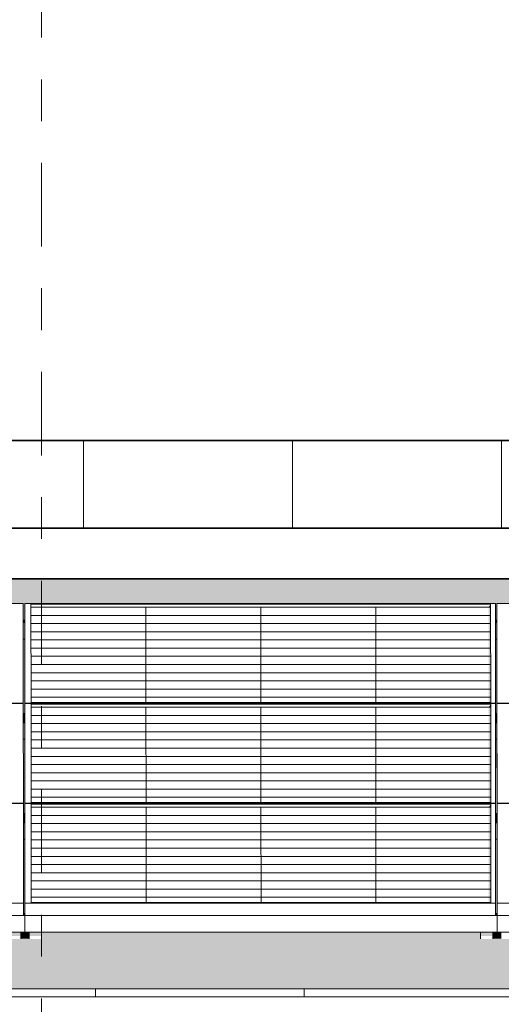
# Model space of a CAD drawing. Header units: metres. Extents: x -111 to -1, y -8 to 26.
# Tile 949 of 1056: x -32.8 to -31.65, y 5.99 to 8.34. Entities that reach past the tile are written whole.
import ezdxf
from ezdxf.enums import TextEntityAlignment as Align

# ---------------------------------------------------------------- set-up
doc = ezdxf.new("R2010")
doc.units = ezdxf.units.M
doc.header["$MEASUREMENT"] = 0
doc.linetypes.add('Raster', pattern=[0.4, 0.2, -0.1, 0, -0.1])
for name, color, linetype in [('30 Dachaufbau', 7, 'Continuous'), ('70 PV-Anlage', 7, 'Continuous'), ('90 Achsraster', 7, 'Continuous'), ('94 Genehmigungsplanung Bemaßung', 7, 'Continuous')]:
    doc.layers.add(name, color=color, linetype=linetype)
doc.styles.add('ERSTELLTER_STIL_1', font='arial.ttf')
doc.styles.add('ERSTELLTER_STIL_2', font='arial.ttf')
doc.dimstyles.new('ERSTELLTER_STIL__1', dxfattribs={"dimtxt": 0.25, "dimasz": 0.19, "dimexe": 0.18, "dimexo": 0.1, "dimgap": 0, "dimtad": 1, "dimtih": 1, "dimtoh": 1, "dimzin": 0, "dimdsep": 46, "dimtxsty": 'ERSTELLTER_STIL_2', "dimblk": 'ARROWHEAD_6', "dimblk1": 'ARROWHEAD_6', "dimblk2": 'ARROWHEAD_6', "dimcen": 0.09, "dimclrd": 7, "dimclre": 7, "dimclrt": 7, "dimazin": 0, "dimtfac": 1, "dimtdec": 4, "dimtmove": 0, "dimatfit": 3, "dimfxl": 1, "dimtolj": 1, "dimtzin": 0, "dimarcsym": 0})

# ---------------------------------------------------------------- blocks, each defined once
blk = doc.blocks.new('*X3', base_point=(-27236.1321, 0))
at = {"layer": '30 Dachaufbau', "color": 7, "linetype": 'Continuous', "lineweight": 13}
for p, q in [((-32.6225, 6.0035), (-32.6225, 6.0233)), ((-32.6225, 6.0035), (-32.6225, 6.0233)), ((-32.1225, 6.0035), (-32.1225, 6.0233)), ((-32.1225, 6.0035), (-32.1225, 6.0233))]:
    blk.add_line(p, q, dxfattribs=at)
blk = doc.blocks.new('*X67', base_point=(-27236.1321, 0))
at = {"layer": '30 Dachaufbau', "linetype": 'Continuous', "lineweight": 0, "true_color": 0x000000}
blk.add_hatch(color=18, dxfattribs=at).paths.add_polyline_path([(-32.795, 6.8599), (-32.7949, 6.6824), (-32.7914, 6.6824), (-32.7915, 6.8599)])
blk = doc.blocks.new('*X68', base_point=(-27236.1321, 0))
at = {"layer": '30 Dachaufbau', "linetype": 'Continuous', "lineweight": 0, "true_color": 0x000000}
blk.add_hatch(color=18, dxfattribs=at).paths.add_polyline_path([(-32.7949, 6.6205), (-32.7947, 6.443), (-32.7913, 6.443), (-32.7914, 6.6205)])
blk = doc.blocks.new('*X69', base_point=(-27236.1321, 0))
at = {"layer": '30 Dachaufbau', "linetype": 'Continuous', "lineweight": 0, "true_color": 0x000000}
blk.add_hatch(color=18, dxfattribs=at).paths.add_polyline_path([(-32.7947, 6.3811), (-32.7946, 6.2278), (-32.7946, 6.2036), (-32.7911, 6.2036), (-32.7912, 6.3811)])
blk = doc.blocks.new('*X70', base_point=(-27236.1321, 0))
at = {"layer": '30 Dachaufbau', "linetype": 'Continuous', "lineweight": 0, "true_color": 0x000000}
blk.add_hatch(color=18, dxfattribs=at).paths.add_polyline_path([(-31.6615, 6.8599), (-31.665, 6.8599), (-31.6649, 6.6824), (-31.6614, 6.6824)])
blk = doc.blocks.new('*X71', base_point=(-27236.1321, 0))
at = {"layer": '30 Dachaufbau', "linetype": 'Continuous', "lineweight": 0, "true_color": 0x000000}
blk.add_hatch(color=18, dxfattribs=at).paths.add_polyline_path([(-31.6614, 6.6205), (-31.6649, 6.6205), (-31.6647, 6.443), (-31.6613, 6.443)])
blk = doc.blocks.new('*X72', base_point=(-27236.1321, 0))
at = {"layer": '30 Dachaufbau', "linetype": 'Continuous', "lineweight": 0, "true_color": 0x000000}
blk.add_hatch(color=18, dxfattribs=at).paths.add_polyline_path([(-31.6612, 6.3811), (-31.6647, 6.3811), (-31.6646, 6.2278), (-31.6646, 6.2036), (-31.6611, 6.2036)])
blk = doc.blocks.new('*X106', base_point=(-27236.1321, 0))
at = {"layer": '30 Dachaufbau', "linetype": 'Continuous', "lineweight": 0, "true_color": 0x000000}
h = blk.add_hatch(color=18, dxfattribs=at)
h.paths.add_polyline_path([(-58.6225, 7.2143), (-58.6225, 6.0233), (-16.8411, 6.0233), (-16.8411, 7.2143), (-22.8511, 7.2143), (-22.8511, 7.0042), (-37.6511, 7.0042), (-37.6511, 7.2143)])
h.paths.add_polyline_path([(-57.6516, 6.9157), (-57.6516, 6.9454), (-56.5251, 6.9454), (-56.525, 6.9051), (-56.5216, 6.9051), (-56.5216, 6.9157), (-56.5216, 6.9454), (-55.3951, 6.9454), (-55.395, 6.9051), (-55.3916, 6.9051), (-55.3916, 6.9157), (-55.3916, 6.9454), (-54.2651, 6.9454), (-54.265, 6.9051), (-54.2616, 6.9051), (-54.2616, 6.9157), (-54.2616, 6.9454), (-53.1351, 6.9454), (-53.135, 6.9051), (-53.1316, 6.9051), (-53.1316, 6.9157), (-53.1316, 6.9454), (-52.0051, 6.9454), (-52.005, 6.9051), (-52.0016, 6.9051), (-52.0016, 6.9157), (-52.0016, 6.9454), (-50.8751, 6.9454), (-50.875, 6.9051), (-50.8716, 6.9051), (-50.8716, 6.9157), (-50.8716, 6.9454), (-49.7451, 6.9454), (-49.745, 6.9051), (-49.7416, 6.9051), (-49.7416, 6.9157), (-49.7416, 6.9454), (-48.6151, 6.9454), (-48.615, 6.9051), (-48.6116, 6.9051), (-48.6116, 6.9157), (-48.6116, 6.9454), (-47.4851, 6.9454), (-47.485, 6.9051), (-47.4816, 6.9051), (-47.4816, 6.9157), (-47.4816, 6.9454), (-46.3551, 6.9454), (-46.355, 6.9051), (-46.3516, 6.9051), (-46.3516, 6.9157), (-46.3516, 6.9454), (-45.2251, 6.9454), (-45.225, 6.9051), (-45.2216, 6.9051), (-45.2216, 6.9157), (-45.2216, 6.9454), (-44.0951, 6.9454), (-44.095, 6.9051), (-44.0916, 6.9051), (-44.0916, 6.9157), (-44.0916, 6.9454), (-42.9651, 6.9454), (-42.965, 6.9051), (-42.9616, 6.9051), (-42.9616, 6.9157), (-42.9616, 6.9454), (-41.8351, 6.9454), (-41.835, 6.9051), (-41.8316, 6.9051), (-41.8316, 6.9157), (-41.8316, 6.9454), (-40.7051, 6.9454), (-40.705, 6.9051), (-40.7016, 6.9051), (-40.7016, 6.9157), (-40.7016, 6.9454), (-39.5751, 6.9454), (-39.575, 6.9051), (-39.5716, 6.9051), (-39.5716, 6.9157), (-39.5716, 6.9454), (-38.4451, 6.9454), (-38.445, 6.9051), (-38.4416, 6.9051), (-38.4416, 6.9157), (-38.4416, 6.9454), (-37.3151, 6.9454), (-37.315, 6.9051), (-37.3116, 6.9051), (-37.3116, 6.9157), (-37.3116, 6.9454), (-36.1851, 6.9454), (-36.185, 6.9051), (-36.1816, 6.9051), (-36.1816, 6.9157), (-36.1816, 6.9454), (-35.0551, 6.9454), (-35.055, 6.9051), (-35.0516, 6.9051), (-35.0516, 6.9157), (-35.0516, 6.9454), (-33.9251, 6.9454), (-33.925, 6.9051), (-33.9216, 6.9051), (-33.9216, 6.9157), (-33.9216, 6.9454), (-32.7951, 6.9454), (-32.795, 6.9051), (-32.7916, 6.9051), (-32.7916, 6.9157), (-32.7916, 6.9454), (-31.6651, 6.9454), (-31.665, 6.9051), (-31.6616, 6.9051), (-31.6616, 6.9157), (-31.6616, 6.9454), (-30.5351, 6.9454), (-30.535, 6.9051), (-30.5316, 6.9051), (-30.5316, 6.9157), (-30.5316, 6.9454), (-29.4051, 6.9454), (-29.405, 6.9051), (-29.4016, 6.9051), (-29.4016, 6.9157), (-29.4016, 6.9454), (-28.2751, 6.9454), (-28.275, 6.9051), (-28.2716, 6.9051), (-28.2716, 6.9157), (-28.2716, 6.9454), (-27.1451, 6.9454), (-27.145, 6.9051), (-27.1416, 6.9051), (-27.1416, 6.9157), (-27.1416, 6.9454), (-26.0151, 6.9454), (-26.015, 6.9051), (-26.0116, 6.9051), (-26.0116, 6.9157), (-26.0116, 6.9454), (-24.8851, 6.9454), (-24.885, 6.9051), (-24.8816, 6.9051), (-24.8816, 6.9157), (-24.8816, 6.9454), (-23.7551, 6.9454), (-23.755, 6.9051), (-23.7516, 6.9051), (-23.7516, 6.9157), (-23.7516, 6.9454), (-22.6251, 6.9454), (-22.625, 6.9051), (-22.6216, 6.9051), (-22.6216, 6.9157), (-22.6216, 6.9454), (-21.4951, 6.9454), (-21.495, 6.9051), (-21.4916, 6.9051), (-21.4916, 6.9157), (-21.4916, 6.9454), (-20.3651, 6.9454), (-20.365, 6.9051), (-20.3616, 6.9051), (-20.3616, 6.9157), (-20.3616, 6.9454), (-19.2351, 6.9454), (-19.235, 6.9051), (-19.2316, 6.9051), (-19.2316, 6.9157), (-19.2316, 6.9454), (-18.1051, 6.9454), (-18.105, 6.9051), (-18.1016, 6.9051), (-18.1016, 6.8995), (-18.1016, 6.8599), (-18.105, 6.8599), (-18.1049, 6.6824), (-18.1014, 6.6824), (-18.1014, 6.6768), (-18.1014, 6.6657), (-18.1014, 6.6601), (-18.1014, 6.6205), (-18.1049, 6.6205), (-18.1047, 6.443), (-18.1013, 6.443), (-18.1012, 6.4374), (-18.1012, 6.4263), (-18.1012, 6.4207), (-18.1012, 6.3811), (-18.1047, 6.3811), (-18.1046, 6.2278), (-18.1046, 6.2036), (-18.1011, 6.2036), (-18.1011, 6.1981), (-18.1011, 6.1584), (-18.1111, 6.1584), (-18.1111, 6.1427), (-18.1411, 6.1427), (-18.1411, 6.1434), (-18.1411, 6.1469), (-18.1411, 6.1584), (-19.1911, 6.1584), (-19.1911, 6.1427), (-19.2211, 6.1427), (-19.2211, 6.1434), (-19.2211, 6.1469), (-19.2211, 6.1584), (-19.2411, 6.1584), (-19.2411, 6.1427), (-19.2711, 6.1427), (-19.2711, 6.1434), (-19.2711, 6.1469), (-19.2711, 6.1584), (-20.3211, 6.1584), (-20.3211, 6.1427), (-20.3511, 6.1427), (-20.3511, 6.1434), (-20.3511, 6.1469), (-20.3511, 6.1584), (-20.3711, 6.1584), (-20.3711, 6.1427), (-20.4011, 6.1427), (-20.4011, 6.1434), (-20.4011, 6.1469), (-20.4011, 6.1584), (-21.4511, 6.1584), (-21.4511, 6.1427), (-21.4811, 6.1427), (-21.4811, 6.1434), (-21.4811, 6.1468), (-21.4811, 6.1584), (-21.5011, 6.1584), (-21.5011, 6.1427), (-21.5311, 6.1427), (-21.5311, 6.1434), (-21.5311, 6.1469), (-21.5311, 6.1584), (-22.5811, 6.1584), (-22.5811, 6.1427), (-22.6111, 6.1427), (-22.6111, 6.1434), (-22.6111, 6.1468), (-22.6111, 6.1584), (-22.6311, 6.1584), (-22.6311, 6.1427), (-22.6611, 6.1427), (-22.6611, 6.1434), (-22.6611, 6.1469), (-22.6611, 6.1584), (-23.7111, 6.1584), (-23.7111, 6.1427), (-23.7411, 6.1427), (-23.7411, 6.1434), (-23.7411, 6.1468), (-23.7411, 6.1584), (-23.7611, 6.1584), (-23.7611, 6.1427), (-23.7911, 6.1427), (-23.7911, 6.1434), (-23.7911, 6.1468), (-23.7911, 6.1584), (-24.8411, 6.1584), (-24.8411, 6.1426), (-24.8711, 6.1426), (-24.8711, 6.1434), (-24.8711, 6.1468), (-24.8711, 6.1584), (-24.8911, 6.1584), (-24.8911, 6.1426), (-24.9211, 6.1426), (-24.9211, 6.1434), (-24.9211, 6.1468), (-24.9211, 6.1584), (-25.9711, 6.1584), (-25.9711, 6.1426), (-26.0011, 6.1426), (-26.0011, 6.1434), (-26.0011, 6.1468), (-26.0011, 6.1584), (-26.0211, 6.1584), (-26.0211, 6.1426), (-26.0511, 6.1426), (-26.0511, 6.1434), (-26.0511, 6.1468), (-26.0511, 6.1584), (-27.1011, 6.1584), (-27.1011, 6.1426), (-27.1311, 6.1426), (-27.1311, 6.1434), (-27.1311, 6.1468), (-27.1311, 6.1584), (-27.1511, 6.1584), (-27.1511, 6.1426), (-27.1811, 6.1426), (-27.1811, 6.1434), (-27.1811, 6.1468), (-27.1811, 6.1584), (-28.2311, 6.1584), (-28.2311, 6.1426), (-28.2611, 6.1426), (-28.2611, 6.1434), (-28.2611, 6.1468), (-28.2611, 6.1584), (-28.2811, 6.1584), (-28.2811, 6.1426), (-28.3111, 6.1426), (-28.3111, 6.1434), (-28.3111, 6.1468), (-28.3111, 6.1584), (-29.3611, 6.1584), (-29.3611, 6.1426), (-29.3911, 6.1426), (-29.3911, 6.1434), (-29.3911, 6.1467), (-29.3911, 6.1584), (-29.4111, 6.1584), (-29.4111, 6.1426), (-29.4411, 6.1426), (-29.4411, 6.1434), (-29.4411, 6.1468), (-29.4411, 6.1584), (-30.4911, 6.1584), (-30.4911, 6.1426), (-30.5211, 6.1426), (-30.5211, 6.1434), (-30.5211, 6.1468), (-30.5211, 6.1584), (-30.5411, 6.1584), (-30.5411, 6.1426), (-30.5711, 6.1426), (-30.5711, 6.1434), (-30.5711, 6.1468), (-30.5711, 6.1584), (-31.6211, 6.1584), (-31.6211, 6.1426), (-31.6511, 6.1426), (-31.6511, 6.1434), (-31.6511, 6.1467), (-31.6511, 6.1584), (-31.6711, 6.1584), (-31.6711, 6.1426), (-31.7011, 6.1426), (-31.7011, 6.1434), (-31.7011, 6.1467), (-31.7011, 6.1584), (-32.7511, 6.1584), (-32.7511, 6.1425), (-32.7811, 6.1425), (-32.7811, 6.1434), (-32.7811, 6.1467), (-32.7811, 6.1584), (-32.8011, 6.1584), (-32.8011, 6.1425), (-32.8311, 6.1425), (-32.8311, 6.1434), (-32.8311, 6.1467), (-32.8311, 6.1584), (-33.8811, 6.1584), (-33.8811, 6.1425), (-33.9111, 6.1425), (-33.9111, 6.1434), (-33.9111, 6.1467), (-33.9111, 6.1584), (-33.9311, 6.1584), (-33.9311, 6.1425), (-33.9611, 6.1425), (-33.9611, 6.1434), (-33.9611, 6.1467), (-33.9611, 6.1584), (-35.0111, 6.1584), (-35.0111, 6.1425), (-35.0411, 6.1425), (-35.0411, 6.1434), (-35.0411, 6.1467), (-35.0411, 6.1584), (-35.0611, 6.1584), (-35.0611, 6.1425), (-35.0911, 6.1425), (-35.0911, 6.1434), (-35.0911, 6.1467), (-35.0911, 6.1584), (-36.1411, 6.1584), (-36.1411, 6.1425), (-36.1711, 6.1425), (-36.1711, 6.1434), (-36.1711, 6.1466), (-36.1711, 6.1584), (-36.1911, 6.1584), (-36.1911, 6.1425), (-36.2211, 6.1425), (-36.2211, 6.1434), (-36.2211, 6.1467), (-36.2211, 6.1584), (-37.2711, 6.1584), (-37.2711, 6.1425), (-37.3011, 6.1425), (-37.3011, 6.1434), (-37.3011, 6.1467), (-37.3011, 6.1584), (-37.3211, 6.1584), (-37.3211, 6.1425), (-37.3511, 6.1425), (-37.3511, 6.1434), (-37.3511, 6.1467), (-37.3511, 6.1584), (-38.4011, 6.1584), (-38.4011, 6.1425), (-38.4311, 6.1425), (-38.4311, 6.1434), (-38.4311, 6.1466), (-38.4311, 6.1584), (-38.4511, 6.1584), (-38.4511, 6.1425), (-38.4811, 6.1425), (-38.4811, 6.1434), (-38.4811, 6.1467), (-38.4811, 6.1584), (-39.5311, 6.1584), (-39.5311, 6.1424), (-39.5611, 6.1424), (-39.5611, 6.1434), (-39.5611, 6.1466), (-39.5611, 6.1584), (-39.5811, 6.1584), (-39.5811, 6.1424), (-39.6111, 6.1424), (-39.6111, 6.1434), (-39.6111, 6.1466), (-39.6111, 6.1584), (-40.6611, 6.1584), (-40.6611, 6.1424), (-40.6911, 6.1424), (-40.6911, 6.1434), (-40.6911, 6.1466), (-40.6911, 6.1584), (-40.7111, 6.1584), (-40.7111, 6.1424), (-40.7411, 6.1424), (-40.7411, 6.1434), (-40.7411, 6.1466), (-40.7411, 6.1584), (-41.7911, 6.1584), (-41.7911, 6.1424), (-41.8211, 6.1424), (-41.8211, 6.1434), (-41.8211, 6.1466), (-41.8211, 6.1584), (-41.8411, 6.1584), (-41.8411, 6.1424), (-41.8711, 6.1424), (-41.8711, 6.1434), (-41.8711, 6.1466), (-41.8711, 6.1584), (-42.9211, 6.1584), (-42.9211, 6.1424), (-42.9511, 6.1424), (-42.9511, 6.1434), (-42.9511, 6.1466), (-42.9511, 6.1584), (-42.9711, 6.1584), (-42.9711, 6.1424), (-43.0011, 6.1424), (-43.0011, 6.1434), (-43.0011, 6.1466), (-43.0011, 6.1584), (-44.0511, 6.1584), (-44.0511, 6.1424), (-44.0811, 6.1424), (-44.0811, 6.1434), (-44.0811, 6.1466), (-44.0811, 6.1584), (-44.1011, 6.1584), (-44.1011, 6.1424), (-44.1311, 6.1424), (-44.1311, 6.1434), (-44.1311, 6.1466), (-44.1311, 6.1584), (-45.1811, 6.1584), (-45.1811, 6.1424), (-45.2111, 6.1424), (-45.2111, 6.1434), (-45.2111, 6.1466), (-45.2111, 6.1584), (-45.2311, 6.1584), (-45.2311, 6.1424), (-45.2611, 6.1424), (-45.2611, 6.1434), (-45.2611, 6.1466), (-45.2611, 6.1584), (-46.3111, 6.1584), (-46.3111, 6.1424), (-46.3411, 6.1424), (-46.3411, 6.1434), (-46.3411, 6.1465), (-46.3411, 6.1584), (-46.3611, 6.1584), (-46.3611, 6.1424), (-46.3911, 6.1424), (-46.3911, 6.1434), (-46.3911, 6.1466), (-46.3911, 6.1584), (-47.4411, 6.1584), (-47.4411, 6.1423), (-47.4711, 6.1423), (-47.4711, 6.1434), (-47.4711, 6.1465), (-47.4711, 6.1584), (-47.4911, 6.1584), (-47.4911, 6.1423), (-47.5211, 6.1423), (-47.5211, 6.1434), (-47.5211, 6.1465), (-47.5211, 6.1584), (-48.5711, 6.1584), (-48.5711, 6.1423), (-48.6011, 6.1423), (-48.6011, 6.1434), (-48.6011, 6.1465), (-48.6011, 6.1584), (-48.6211, 6.1584), (-48.6211, 6.1423), (-48.6511, 6.1423), (-48.6511, 6.1434), (-48.6511, 6.1465), (-48.6511, 6.1584), (-49.7011, 6.1584), (-49.7011, 6.1423), (-49.7311, 6.1423), (-49.7311, 6.1434), (-49.7311, 6.1465), (-49.7311, 6.1584), (-49.7511, 6.1584), (-49.7511, 6.1423), (-49.7811, 6.1423), (-49.7811, 6.1434), (-49.7811, 6.1465), (-49.7811, 6.1584), (-50.8311, 6.1584), (-50.8311, 6.1423), (-50.8611, 6.1423), (-50.8611, 6.1434), (-50.8611, 6.1465), (-50.8611, 6.1584), (-50.8811, 6.1584), (-50.8811, 6.1423), (-50.9111, 6.1423), (-50.9111, 6.1434), (-50.9111, 6.1465), (-50.9111, 6.1584), (-51.9611, 6.1584), (-51.9611, 6.1423), (-51.9911, 6.1423), (-51.9911, 6.1434), (-51.9911, 6.1464), (-51.9911, 6.1584), (-52.0111, 6.1584), (-52.0111, 6.1423), (-52.0411, 6.1423), (-52.0411, 6.1434), (-52.0411, 6.1465), (-52.0411, 6.1584), (-53.0911, 6.1584), (-53.0911, 6.1423), (-53.1211, 6.1423), (-53.1211, 6.1434), (-53.1211, 6.1465), (-53.1211, 6.1584), (-53.1411, 6.1584), (-53.1411, 6.1423), (-53.1711, 6.1423), (-53.1711, 6.1434), (-53.1711, 6.1464), (-53.1711, 6.1584), (-54.2211, 6.1584), (-54.2211, 6.1423), (-54.2511, 6.1423), (-54.2511, 6.1434), (-54.2511, 6.1464), (-54.2511, 6.1584), (-54.2711, 6.1584), (-54.2711, 6.1423), (-54.3011, 6.1423), (-54.3011, 6.1434), (-54.3011, 6.1464), (-54.3011, 6.1584), (-55.3511, 6.1584), (-55.3511, 6.1422), (-55.3811, 6.1422), (-55.3811, 6.1434), (-55.3811, 6.1464), (-55.3811, 6.1584), (-55.4011, 6.1584), (-55.4011, 6.1422), (-55.4311, 6.1422), (-55.4311, 6.1434), (-55.4311, 6.1464), (-55.4311, 6.1584), (-56.4811, 6.1584), (-56.4811, 6.1422), (-56.5111, 6.1422), (-56.5111, 6.1434), (-56.5111, 6.1464), (-56.5111, 6.1584), (-56.5311, 6.1584), (-56.5311, 6.1422), (-56.5611, 6.1422), (-56.5611, 6.1434), (-56.5611, 6.1464), (-56.5611, 6.1584), (-57.6111, 6.1584), (-57.6111, 6.1422), (-57.6411, 6.1422), (-57.6411, 6.1434), (-57.6411, 6.1464), (-57.6411, 6.1584), (-57.6511, 6.1584), (-57.6511, 6.164), (-57.6511, 6.2036), (-57.6512, 6.3811), (-57.6512, 6.3811), (-57.6512, 6.3867), (-57.6512, 6.3978), (-57.6513, 6.4034), (-57.6513, 6.443), (-57.6514, 6.6205), (-57.6514, 6.6205), (-57.6514, 6.6261), (-57.6514, 6.6372), (-57.6514, 6.6428), (-57.6514, 6.6824), (-57.6515, 6.8599), (-57.6516, 6.8599), (-57.6516, 6.8654), (-57.6516, 6.9051)], flags=0)
blk = doc.blocks.new('Standard-Rastermarker[6]_1', base_point=(-32.7511, 10))
at = {"layer": '90 Achsraster', "color": 14, "linetype": 'Raster', "lineweight": 18, "true_color": 0xa80000}
blk.add_line((-32.7511, 9), (-32.7511, -1), dxfattribs=at)
at = {"layer": '90 Achsraster', "color": 14, "lineweight": 18, "true_color": 0xa80000, "style": 'ERSTELLTER_STIL_1'}
for tag, p in [('AC_MarkerText_1_0', (-32.7511, 10.5)), ('AC_MarkerText_1_1', (-32.7511, -2.2))]:
    blk.add_attdef(tag, text='', height=0.3, rotation=360, dxfattribs=at).set_placement(p, align=Align.TOP_CENTER)
blk = doc.blocks.new('*D128', base_point=(-27236.1321, 0))
at = {"layer": '94 Genehmigungsplanung Bemaßung', "color": 7, "linetype": 'Continuous', "lineweight": 13}
for p, q in [((-58.1625, 9.3843), (-58.1625, 9.7593)), ((-17.3411, 9.3843), (-17.3411, 9.7593)), ((-58.0625, 9.6718), (-58.2625, 9.4718)), ((-17.2411, 9.6718), (-17.4411, 9.4718)), ((-58.3125, 9.5718), (-58.1625, 9.5718)), ((-58.1625, 9.5718), (-17.3411, 9.5718))]:
    blk.add_line(p, q, dxfattribs=at)
at = {"layer": '94 Genehmigungsplanung Bemaßung', "color": 7, "lineweight": 13, "insert": (-38.1808, 9.6218), "char_height": 0.25, "attachment_point": 7, "style": 'ERSTELLTER_STIL_2'}
blk.add_mtext('\\A1;{\\pql;\\fArial|b0|i0|c0|p0;\\W1.000000;40,82}', dxfattribs=at)
blk = doc.blocks.new('ARROWHEAD_6')
at = {"color": 0, "linetype": 'Continuous', "lineweight": 0}
for p, q in [((-0.5, -0.5), (0.5, 0.5)), ((0, 0), (-1, 0))]:
    blk.add_line(p, q, dxfattribs=at)

msp = doc.modelspace()

# ---------------------------------------------------------------- hatches: boundary and pattern name
at = {"layer": '30 Dachaufbau', "linetype": 'Continuous', "lineweight": 0, "true_color": 0x000000}
h = msp.add_hatch(dxfattribs=at)
h.set_pattern_fill('Dachschraffur_Profilit_0001', color=18, style=0, pattern_type=2)
h.set_pattern_definition([(90, (-37.6511, 7.1254), (-0.5, 0), [])])
h.paths.add_polyline_path([(-22.8511, 7.3356), (-37.6511, 7.3356), (-37.6511, 7.1254), (-22.8511, 7.1254)])
for points in [[(-37.7291, 7.0151), (-37.6511, 7.0042), (-22.8511, 7.0042), (-22.8511, 7.0042), (-37.6511, 7.0042), (-37.6511, 7.2143), (-37.7291, 7.2143)], [(-32.795, 6.8599), (-32.7949, 6.6824), (-32.7914, 6.6824), (-32.7915, 6.8599)], [(-31.6615, 6.8599), (-31.665, 6.8599), (-31.6649, 6.6824), (-31.6614, 6.6824)], [(-32.7949, 6.6205), (-32.7947, 6.443), (-32.7913, 6.443), (-32.7914, 6.6205)], [(-31.6614, 6.6205), (-31.6649, 6.6205), (-31.6647, 6.443), (-31.6613, 6.443)], [(-32.7947, 6.3811), (-32.7946, 6.2278), (-32.7946, 6.2036), (-32.7911, 6.2036), (-32.7912, 6.3811)], [(-31.6612, 6.3811), (-31.6647, 6.3811), (-31.6646, 6.2278), (-31.6646, 6.2036), (-31.6611, 6.2036)], [(-32.8011, 6.1584), (-32.8011, 6.143), (-32.7857, 6.143), (-32.7811, 6.1425), (-32.7811, 6.1467), (-32.7811, 6.1584)], [(-32.7511, 6.1584), (-32.7511, 6.143), (-31.7057, 6.1431), (-31.7011, 6.1426), (-31.7011, 6.1467), (-31.7011, 6.1584)], [(-31.6711, 6.1431), (-31.6557, 6.1431), (-31.6511, 6.1426), (-31.6511, 6.1467), (-31.6511, 6.1584), (-31.6711, 6.1584)]]:
    msp.add_hatch(color=18, dxfattribs=at).paths.add_polyline_path(points)
at = {"layer": '70 PV-Anlage', "linetype": 'Continuous', "lineweight": 0, "true_color": 0x000000}
for points in [[(-32.7916, 6.9454), (-32.7916, 6.9157), (-32.7916, 6.9051), (-32.7916, 6.9024), (-32.7914, 6.6779), (-32.7914, 6.7082)], [(-31.6814, 6.9364), (-31.6766, 6.9364), (-31.6766, 6.9438)], [(-31.6813, 6.7086), (-31.6764, 6.7086), (-31.6766, 6.9251), (-31.6766, 6.9364), (-31.6814, 6.9364)], [(-31.6766, 6.9251), (-31.6764, 6.7086), (-31.6766, 6.9438)], [(-31.6616, 6.9454), (-31.6616, 6.9157), (-31.6616, 6.9051), (-31.6616, 6.9024), (-31.6614, 6.6779), (-31.6614, 6.7082)], [(-32.795, 6.9051), (-32.795, 6.8995), (-32.7916, 6.8995), (-32.7916, 6.9024), (-32.7916, 6.9051)], [(-32.795, 6.8995), (-32.795, 6.8599), (-32.7916, 6.8599), (-32.7916, 6.862), (-32.7916, 6.8995)], [(-32.7916, 6.862), (-32.7916, 6.8599), (-32.7916, 6.8995), (-32.7916, 6.9024)], [(-32.7916, 6.8995), (-32.7916, 6.8599), (-32.7915, 6.8599)], [(-31.665, 6.9051), (-31.665, 6.8995), (-31.6616, 6.8995), (-31.6616, 6.9024), (-31.6616, 6.9051)], [(-31.665, 6.8995), (-31.665, 6.8599), (-31.6616, 6.8599), (-31.6616, 6.862), (-31.6616, 6.8995)], [(-31.6616, 6.862), (-31.6616, 6.8599), (-31.6616, 6.8995), (-31.6616, 6.9024)], [(-31.6616, 6.8995), (-31.6616, 6.8599), (-31.6615, 6.8599)], [(-32.7914, 6.706), (-32.7914, 6.6763), (-32.7912, 6.4374), (-32.7912, 6.4671)], [(-31.6813, 6.697), (-31.6764, 6.697), (-31.6764, 6.7044)], [(-31.6813, 6.697), (-31.6811, 6.4692), (-31.6763, 6.4692), (-31.6764, 6.697)], [(-31.6764, 6.7044), (-31.6764, 6.697), (-31.6762, 6.4692)], [(-31.6614, 6.706), (-31.6614, 6.6763), (-31.6612, 6.4374), (-31.6612, 6.4671)], [(-32.7949, 6.6824), (-32.7949, 6.6768), (-32.7914, 6.6768), (-32.7914, 6.6779), (-32.7914, 6.6824)], [(-32.7949, 6.6768), (-32.7949, 6.6657), (-32.7914, 6.6657), (-32.7914, 6.6768)], [(-31.6649, 6.6824), (-31.6649, 6.6768), (-31.6614, 6.6768), (-31.6614, 6.6779), (-31.6614, 6.6824)], [(-31.6649, 6.6768), (-31.6649, 6.6657), (-31.6614, 6.6657), (-31.6614, 6.6768)], [(-32.7949, 6.6657), (-32.7949, 6.6601), (-32.7914, 6.6601), (-32.7914, 6.6657)], [(-32.7949, 6.6601), (-32.7949, 6.6205), (-32.7914, 6.6205), (-32.7914, 6.6261), (-32.7914, 6.6601)], [(-32.7914, 6.6261), (-32.7914, 6.6205), (-32.7914, 6.6601), (-32.7914, 6.6657)], [(-32.7914, 6.6601), (-32.7914, 6.6205), (-32.7914, 6.6205)], [(-31.6649, 6.6657), (-31.6649, 6.6601), (-31.6614, 6.6601), (-31.6614, 6.6657)], [(-31.6649, 6.6601), (-31.6649, 6.6205), (-31.6614, 6.6205), (-31.6614, 6.6261), (-31.6614, 6.6601)], [(-31.6614, 6.6261), (-31.6614, 6.6205), (-31.6614, 6.6601), (-31.6614, 6.6657)], [(-31.6614, 6.6601), (-31.6614, 6.6205), (-31.6614, 6.6205)], [(-32.7912, 6.4667), (-32.7912, 6.4369), (-32.7912, 6.4263), (-32.7912, 6.4218), (-32.7911, 6.1981), (-32.7911, 6.2278)], [(-31.6811, 6.4576), (-31.6762, 6.4576), (-31.6762, 6.4651)], [(-31.6762, 6.4651), (-31.6762, 6.4445), (-31.6761, 6.231)], [(-31.6612, 6.4667), (-31.6612, 6.4369), (-31.6612, 6.4263), (-31.6612, 6.4218), (-31.6611, 6.1981), (-31.6611, 6.2278)], [(-32.7913, 6.443), (-32.7947, 6.443), (-32.7947, 6.4374), (-32.7913, 6.4374)], [(-32.7912, 6.4374), (-32.7947, 6.4374), (-32.7947, 6.4263), (-32.7912, 6.4263)], [(-31.681, 6.2298), (-31.6761, 6.2298), (-31.6762, 6.4445), (-31.6762, 6.4576), (-31.6811, 6.4576)], [(-31.6613, 6.443), (-31.6647, 6.443), (-31.6647, 6.4374), (-31.6613, 6.4374)], [(-31.6612, 6.4374), (-31.6647, 6.4374), (-31.6647, 6.4263), (-31.6612, 6.4263)], [(-32.7912, 6.4263), (-32.7947, 6.4263), (-32.7947, 6.4207), (-32.7912, 6.4207), (-32.7912, 6.4218)], [(-32.7947, 6.4207), (-32.7947, 6.3811), (-32.7912, 6.3811), (-32.7912, 6.4207)], [(-32.7912, 6.4207), (-32.7912, 6.3811), (-32.7912, 6.3811)], [(-31.6612, 6.4263), (-31.6647, 6.4263), (-31.6647, 6.4207), (-31.6612, 6.4207), (-31.6612, 6.4218)], [(-31.6647, 6.4207), (-31.6647, 6.3811), (-31.6612, 6.3811), (-31.6612, 6.4207)], [(-31.6612, 6.3811), (-31.6612, 6.3811), (-31.6612, 6.4207)], [(-32.7946, 6.2036), (-32.7946, 6.1984), (-32.7911, 6.1981), (-32.7911, 6.2007), (-32.7911, 6.2036)], [(-31.6646, 6.2036), (-31.6646, 6.1984), (-31.6611, 6.1981), (-31.6611, 6.2007), (-31.6611, 6.2036)], [(-32.8011, 6.1584), (-32.8311, 6.1584), (-32.8311, 6.1495), (-32.8011, 6.1495)], [(-32.7811, 6.1467), (-32.7811, 6.1434), (-32.7811, 6.1584)], [(-32.7511, 6.1584), (-32.7811, 6.1584), (-32.7811, 6.1495), (-32.7511, 6.1495)], [(-31.7011, 6.1584), (-31.7011, 6.1467), (-31.7011, 6.1434)], [(-31.6711, 6.1584), (-31.7011, 6.1584), (-31.7011, 6.1495), (-31.6711, 6.1495)], [(-31.6511, 6.1584), (-31.6511, 6.1467), (-31.6511, 6.1434)]]:
    msp.add_hatch(color=18, dxfattribs=at).paths.add_polyline_path(points)

# ---------------------------------------------------------------- linework, layer by layer
at = {"layer": '30 Dachaufbau', "color": 7, "linetype": 'Continuous', "lineweight": 35}
for p, q in [((-22.8511, 7.3356), (-37.6511, 7.3356)), ((-37.6511, 7.1254), (-22.8511, 7.1254)), ((-22.8511, 7.0042), (-37.6511, 7.0042))]:
    msp.add_line(p, q, dxfattribs=at)
at = {"layer": '30 Dachaufbau', "color": 7, "linetype": 'Continuous', "lineweight": 13}
for p, q in [((-58.6225, 6.0233), (-16.8411, 6.0233)), ((-16.8411, 6.0035), (-58.6225, 6.0035))]:
    msp.add_line(p, q, dxfattribs=at)
at = {"layer": '70 PV-Anlage', "color": 7, "linetype": 'Continuous', "lineweight": 13}
for p, q in [((-32.7951, 6.9454), (-33.9216, 6.9454)), ((-32.7949, 6.7065), (-32.7951, 6.9454)), ((-31.6651, 6.9454), (-32.7916, 6.9454)), ((-32.7916, 6.9454), (-32.7914, 6.7065)), ((-32.7916, 6.9157), (-32.7916, 6.9454)), ((-32.7764, 6.7086), (-32.7766, 6.9438)), ((-32.7766, 6.9438), (-31.6766, 6.9438)), ((-31.6766, 6.9364), (-32.7766, 6.9364)), ((-32.5016, 6.9364), (-32.5016, 6.9365)), ((-32.5014, 6.7086), (-32.5016, 6.9364)), ((-32.2266, 6.9364), (-32.2266, 6.9365)), ((-32.2264, 6.7086), (-32.2266, 6.9364)), ((-31.9516, 6.9364), (-31.9516, 6.9365)), ((-31.9514, 6.7086), (-31.9516, 6.9364)), ((-31.6766, 6.9438), (-31.6764, 6.7086)), ((-31.6766, 6.9364), (-31.6766, 6.9438)), ((-31.6649, 6.7065), (-31.6651, 6.9454)), ((-30.5351, 6.9454), (-31.6616, 6.9454)), ((-31.6616, 6.9454), (-31.6614, 6.7065)), ((-31.6616, 6.9157), (-31.6616, 6.9454)), ((-32.7916, 6.9157), (-32.7916, 6.9051)), ((-32.7766, 6.9169), (-31.6766, 6.9169)), ((-31.6616, 6.9157), (-31.6616, 6.9051)), ((-32.7916, 6.9051), (-32.795, 6.9051)), ((-32.795, 6.8995), (-32.7916, 6.8995)), ((-32.7916, 6.9051), (-32.7916, 6.8995)), ((-32.7916, 6.8599), (-32.7916, 6.8995)), ((-32.7916, 6.8995), (-32.7914, 6.6824)), ((-32.7765, 6.8973), (-31.6765, 6.8973)), ((-31.6616, 6.9051), (-31.665, 6.9051)), ((-31.665, 6.8995), (-31.6616, 6.8995)), ((-31.6616, 6.9051), (-31.6616, 6.8995)), ((-31.6616, 6.8599), (-31.6616, 6.8995)), ((-31.6616, 6.8995), (-31.6614, 6.6824)), ((-32.795, 6.8599), (-32.7916, 6.8599)), ((-32.7765, 6.8777), (-31.6765, 6.8777)), ((-31.665, 6.8599), (-31.6616, 6.8599)), ((-32.7765, 6.8581), (-31.6765, 6.8581)), ((-32.7765, 6.8385), (-31.6765, 6.8385)), ((-32.7765, 6.8189), (-31.6765, 6.8189)), ((-32.7765, 6.7993), (-31.6765, 6.7993)), ((-32.7765, 6.7797), (-31.6765, 6.7797)), ((-32.7764, 6.7601), (-31.6765, 6.7601)), ((-32.7764, 6.7405), (-31.6764, 6.7405)), ((-32.7764, 6.7209), (-31.6764, 6.7209)), ((-33.9214, 6.7065), (-32.7949, 6.7065)), ((-32.7949, 6.706), (-33.9214, 6.706)), ((-32.7949, 6.706), (-32.7949, 6.7065)), ((-32.7947, 6.4671), (-32.7949, 6.706)), ((-32.7914, 6.7065), (-31.6649, 6.7065)), ((-32.7914, 6.706), (-32.7914, 6.7065)), ((-31.6649, 6.706), (-32.7914, 6.706)), ((-32.7914, 6.706), (-32.7912, 6.4671)), ((-32.7914, 6.6763), (-32.7914, 6.706)), ((-31.6764, 6.7086), (-32.7764, 6.7086)), ((-32.7762, 6.4692), (-32.7764, 6.7044)), ((-32.7764, 6.7044), (-31.6764, 6.7044)), ((-31.6764, 6.697), (-32.7764, 6.697)), ((-32.5014, 6.697), (-32.5014, 6.6971)), ((-32.5013, 6.4692), (-32.5014, 6.697)), ((-32.2264, 6.697), (-32.2264, 6.6971)), ((-32.2263, 6.4692), (-32.2264, 6.697)), ((-31.9514, 6.697), (-31.9514, 6.6971)), ((-31.9513, 6.4692), (-31.9514, 6.697)), ((-31.6764, 6.7044), (-31.6762, 6.4692)), ((-31.6764, 6.697), (-31.6764, 6.7044)), ((-31.6649, 6.706), (-31.6649, 6.7065)), ((-31.6647, 6.4671), (-31.6649, 6.706)), ((-31.6614, 6.7065), (-30.5349, 6.7065)), ((-31.6614, 6.706), (-31.6614, 6.7065)), ((-30.5349, 6.706), (-31.6614, 6.706)), ((-31.6614, 6.706), (-31.6612, 6.4671)), ((-31.6614, 6.6763), (-31.6614, 6.706)), ((-32.7914, 6.6824), (-32.7949, 6.6824)), ((-32.7949, 6.6768), (-32.7914, 6.6768)), ((-32.7914, 6.6768), (-32.7914, 6.6824)), ((-32.7914, 6.6763), (-32.7914, 6.6657)), ((-32.7764, 6.6775), (-31.6764, 6.6775)), ((-31.6614, 6.6824), (-31.6649, 6.6824)), ((-31.6649, 6.6768), (-31.6614, 6.6768)), ((-31.6614, 6.6768), (-31.6614, 6.6824)), ((-31.6614, 6.6763), (-31.6614, 6.6657)), ((-32.7914, 6.6657), (-32.7949, 6.6657)), ((-32.7949, 6.6601), (-32.7914, 6.6601)), ((-32.7914, 6.6657), (-32.7914, 6.6601)), ((-32.7914, 6.6205), (-32.7914, 6.6601)), ((-32.7914, 6.6601), (-32.7913, 6.443)), ((-32.7764, 6.6579), (-31.6764, 6.6579)), ((-31.6614, 6.6657), (-31.6649, 6.6657)), ((-31.6649, 6.6601), (-31.6614, 6.6601)), ((-31.6614, 6.6657), (-31.6614, 6.6601)), ((-31.6614, 6.6205), (-31.6614, 6.6601)), ((-31.6614, 6.6601), (-31.6613, 6.443)), ((-32.7764, 6.6383), (-31.6764, 6.6383)), ((-32.7949, 6.6205), (-32.7914, 6.6205)), ((-32.7764, 6.6187), (-31.6764, 6.6187)), ((-31.6649, 6.6205), (-31.6614, 6.6205)), ((-32.7763, 6.5991), (-31.6763, 6.5991)), ((-32.7763, 6.5795), (-31.6763, 6.5795)), ((-32.7763, 6.5599), (-31.6763, 6.5599)), ((-32.7763, 6.5403), (-31.6763, 6.5403)), ((-32.7763, 6.5207), (-31.6763, 6.5207)), ((-32.7763, 6.5011), (-31.6763, 6.5011)), ((-33.9212, 6.4671), (-32.7947, 6.4671)), ((-32.7947, 6.4667), (-33.9212, 6.4667)), ((-32.7947, 6.4667), (-32.7947, 6.4671)), ((-32.7946, 6.2278), (-32.7947, 6.4667)), ((-32.7912, 6.4671), (-31.6647, 6.4671)), ((-32.7912, 6.4667), (-32.7912, 6.4671)), ((-31.6647, 6.4667), (-32.7912, 6.4667)), ((-32.7912, 6.4667), (-32.7911, 6.2278)), ((-32.7912, 6.4369), (-32.7912, 6.4667)), ((-32.7763, 6.4815), (-31.6763, 6.4815)), ((-31.6762, 6.4692), (-32.7762, 6.4692)), ((-32.7761, 6.2298), (-32.7762, 6.4651)), ((-32.7762, 6.4651), (-31.6762, 6.4651)), ((-31.6762, 6.4651), (-31.6761, 6.2298)), ((-31.6762, 6.4576), (-31.6762, 6.4651)), ((-31.6647, 6.4667), (-31.6647, 6.4671)), ((-31.6646, 6.2278), (-31.6647, 6.4667)), ((-31.6612, 6.4671), (-30.5347, 6.4671)), ((-31.6612, 6.4667), (-31.6612, 6.4671)), ((-30.5347, 6.4667), (-31.6612, 6.4667)), ((-31.6612, 6.4667), (-31.6611, 6.2278)), ((-31.6612, 6.4369), (-31.6612, 6.4667)), ((-32.7913, 6.443), (-32.7947, 6.443)), ((-32.7947, 6.4374), (-32.7912, 6.4374)), ((-32.7912, 6.4374), (-32.7913, 6.443)), ((-32.7912, 6.4369), (-32.7912, 6.4263)), ((-31.6762, 6.4576), (-32.7762, 6.4576)), ((-32.7762, 6.4381), (-31.6762, 6.4381)), ((-32.5012, 6.4576), (-32.5012, 6.4577)), ((-32.5011, 6.2298), (-32.5012, 6.4576)), ((-32.2262, 6.4576), (-32.2262, 6.4577)), ((-32.2261, 6.2298), (-32.2262, 6.4576)), ((-31.9512, 6.4576), (-31.9512, 6.4577)), ((-31.9511, 6.2298), (-31.9512, 6.4576)), ((-31.6613, 6.443), (-31.6647, 6.443)), ((-31.6647, 6.4374), (-31.6612, 6.4374)), ((-31.6612, 6.4374), (-31.6613, 6.443)), ((-31.6612, 6.4369), (-31.6612, 6.4263)), ((-32.7912, 6.4263), (-32.7947, 6.4263)), ((-32.7947, 6.4207), (-32.7912, 6.4207)), ((-32.7912, 6.4263), (-32.7912, 6.4207)), ((-32.7912, 6.3811), (-32.7912, 6.4207)), ((-32.7912, 6.4207), (-32.7911, 6.2036)), ((-32.7762, 6.4185), (-31.6762, 6.4185)), ((-31.6612, 6.4263), (-31.6647, 6.4263)), ((-31.6647, 6.4207), (-31.6612, 6.4207)), ((-31.6612, 6.4263), (-31.6612, 6.4207)), ((-31.6612, 6.3811), (-31.6612, 6.4207)), ((-31.6612, 6.4207), (-31.6611, 6.2036)), ((-32.7762, 6.3989), (-31.6762, 6.3989)), ((-32.7947, 6.3811), (-32.7912, 6.3811)), ((-32.7762, 6.3793), (-31.6762, 6.3793)), ((-31.6647, 6.3811), (-31.6612, 6.3811)), ((-32.7762, 6.3597), (-31.6762, 6.3597)), ((-32.7762, 6.3401), (-31.6762, 6.3401)), ((-32.7761, 6.3205), (-31.6762, 6.3205)), ((-32.7761, 6.3009), (-31.6761, 6.3009)), ((-32.7761, 6.2813), (-31.6761, 6.2813)), ((-32.7761, 6.2617), (-31.6761, 6.2617)), ((-33.9211, 6.2278), (-32.7946, 6.2278)), ((-32.7946, 6.1981), (-32.7946, 6.2278)), ((-32.7911, 6.2278), (-31.6646, 6.2278)), ((-32.7911, 6.2036), (-32.7911, 6.2278)), ((-32.7761, 6.2421), (-31.6761, 6.2421)), ((-31.6761, 6.2298), (-32.7761, 6.2298)), ((-31.6646, 6.1981), (-31.6646, 6.2278)), ((-31.6611, 6.2278), (-30.5346, 6.2278)), ((-31.6611, 6.2036), (-31.6611, 6.2278)), ((-32.7911, 6.2036), (-32.7946, 6.2036)), ((-32.7911, 6.1981), (-32.7911, 6.2036)), ((-31.6611, 6.2036), (-31.6646, 6.2036)), ((-31.6611, 6.1981), (-31.6611, 6.2036)), ((-33.9211, 6.1981), (-32.7911, 6.1981)), ((-32.7911, 6.1584), (-32.7911, 6.1981)), ((-32.7911, 6.1981), (-31.6611, 6.1981)), ((-31.6611, 6.1584), (-31.6611, 6.1981)), ((-31.6611, 6.1981), (-30.5311, 6.1981)), ((-33.9211, 6.1584), (-32.7911, 6.1584)), ((-32.8011, 6.1584), (-32.8011, 6.1425)), ((-32.7911, 6.1584), (-31.6611, 6.1584)), ((-32.7811, 6.1584), (-32.7811, 6.1425)), ((-32.7511, 6.1584), (-32.7511, 6.1425)), ((-31.7011, 6.1584), (-31.7011, 6.1426)), ((-31.6711, 6.1584), (-31.6711, 6.1426)), ((-31.6611, 6.1584), (-30.5311, 6.1584))]:
    msp.add_line(p, q, dxfattribs=at)

# ---------------------------------------------------------------- block references
at = {"layer": '30 Dachaufbau', "lineweight": 0}
for name in ['*X106', '*X67', '*X70', '*X68', '*X71', '*X69', '*X72', '*X3']:
    msp.add_blockref(name, (-27236.1321, 0), dxfattribs=at)
at = {"layer": '90 Achsraster', "color": 7, "linetype": 'Continuous', "lineweight": 18}
msp.add_blockref('Standard-Rastermarker[6]_1', (-32.7511, 10), dxfattribs=at)

# ---------------------------------------------------------------- dimensions: what is measured, and where the dimension line sits
at = {"layer": '94 Genehmigungsplanung Bemaßung', "color": 7, "linetype": 'Continuous', "lineweight": 13}
dim = msp.add_linear_dim(base=(-17.3411, 9.5718), p1=(-58.1625, 3.35), p2=(-17.3411, -0.4), dimstyle='ERSTELLTER_STIL__1', dxfattribs=at)
dim.commit()
dim.dimension.update_dxf_attribs({"geometry": '*D128', "text_midpoint": (-37.762, 9.7468), "dimtype": 160})

doc.saveas('drawing.dxf')
